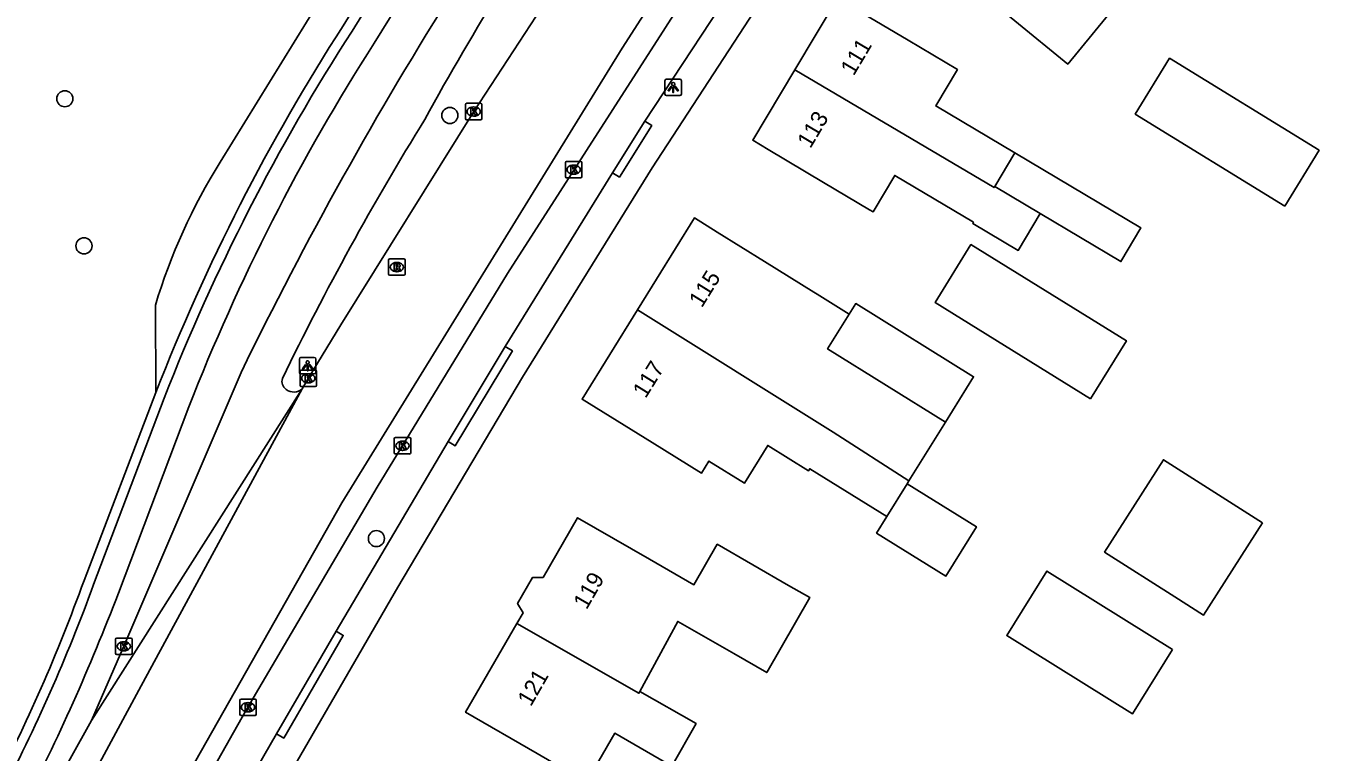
# Model space of a CAD drawing. Extents: x 162880 to 165536, y 384011 to 385179.
# Drawn here: x 164428.3 to 164506.8, y 384848.2 to 384892.2 of the extents above; entities that cross this region are included whole.
import ezdxf

# ---------------------------------------------------------------- set-up
doc = ezdxf.new("R2010")
doc.units = 0
for name, color, linetype in [('IMGEO_Boom', 7, 'Continuous'), ('IMGEO_Fietspad_gesloten', 7, 'Continuous'), ('IMGEO_Fietspad_open', 7, 'Continuous'), ('IMGEO_Groenvoorziening', 7, 'Continuous'), ('IMGEO_Kolk', 7, 'Continuous'), ('IMGEO_Lichtpunt', 7, 'Continuous'), ('IMGEO_Pand', 7, 'Continuous'), ('IMGEO_Pand_nummerreeks', 7, 'Continuous'), ('IMGEO_Rijbaan_lokaal_gesloten', 7, 'Continuous'), ('IMGEO_Rioolput', 7, 'Continuous'), ('IMGEO_Verkeerseiland_open', 7, 'Continuous'), ('IMGEO_Voetpad_open', 7, 'Continuous')]:
    doc.layers.add(name, color=color, linetype=linetype)

msp = doc.modelspace()

# ---------------------------------------------------------------- linework, layer by layer
at = {"layer": 'IMGEO_Boom'}
for centre in [(164430.626, 384887.792), (164453.994, 384886.78), (164431.788, 384878.867), (164449.536, 384861.108)]:
    msp.add_circle(centre, 0.489, dxfattribs=at)
at = {"layer": 'IMGEO_Fietspad_gesloten'}
msp.add_lwpolyline([(164441.328, 384871.194), (164434.206, 384854.573), (164432.248, 384850.081)], dxfattribs=at)
for centre, radius, start, end in [((164607.213, 384801.68), 176.478, 145.17301, 151.259), ((164657.357, 384766.101), 240.235, 147.68394, 154.0581), ((164601.492, 384794.289), 175.259, 148.23962, 154.10717), ((164444.415, 384870.655), 0.611, 164.0515, 234.86445), ((164444.52, 384870.746), 0.747, 232.29378, 312.5871)]:
    msp.add_arc(centre, radius, start, end, dxfattribs=at)
at = {"layer": 'IMGEO_Fietspad_open'}
for points in [[(164502.671, 384929.959), (164500, 384927.045), (164490.313, 384915.433), (164475.209, 384897.333), (164473.71, 384895.03), (164466.27, 384883.603), (164458.393, 384870.901), (164450.828, 384858.17), (164442.115, 384843.091), (164430.304, 384821.224), (164425.889, 384812.498), (164424.399, 384809.126), (164419.563, 384795.816), (164414.61, 384778.596), (164411.594, 384763.921)], [(164472.406, 384896.442), (164472.115, 384896), (164465.826, 384886.431)], [(164465.826, 384886.431), (164466.249, 384886.165), (164464.283, 384883.038), (164463.86, 384883.304)], [(164463.86, 384883.304), (164457.36, 384872.756)], [(164457.36, 384872.756), (164457.788, 384872.498), (164454.31, 384866.735), (164453.882, 384866.993)], [(164453.882, 384866.993), (164447.088, 384855.483)], [(164447.088, 384855.483), (164447.52, 384855.233), (164443.914, 384849.008), (164443.482, 384849.258)], [(164443.482, 384849.258), (164438.997, 384841.49), (164437.068, 384837.994)]]:
    msp.add_lwpolyline(points, dxfattribs=at)
at = {"layer": 'IMGEO_Groenvoorziening'}
for points in [[(164455.776, 384909.442), (164440.054, 384883.954)], [(164436.12, 384875.262), (164436.153, 384869.977)]]:
    msp.add_lwpolyline(points, dxfattribs=at)
msp.add_arc((164471.418, 384864.522), 36.896, 148.21975, 163.07723, dxfattribs=at)
at = {"layer": 'IMGEO_Kolk'}
for p, q in [((164454.936, 384886.59), (164454.936, 384887.442)), ((164455.011, 384887.516), (164455.863, 384887.516)), ((164455.424, 384887.296), (164455.449, 384887.296)), ((164455.937, 384887.442), (164455.937, 384886.59)), ((164455.863, 384886.516), (164455.011, 384886.516)), ((164455.447, 384886.736), (164455.422, 384886.736)), ((164461.005, 384883.066), (164461.005, 384883.918)), ((164461.08, 384883.992), (164461.932, 384883.992)), ((164461.493, 384883.772), (164461.518, 384883.772)), ((164462.006, 384883.918), (164462.006, 384883.066)), ((164461.932, 384882.992), (164461.08, 384882.992)), ((164461.516, 384883.212), (164461.491, 384883.212)), ((164444.901, 384870.406), (164444.901, 384871.258)), ((164444.976, 384871.332), (164445.828, 384871.332)), ((164445.389, 384871.112), (164445.414, 384871.112)), ((164445.902, 384871.258), (164445.902, 384870.406)), ((164445.828, 384870.332), (164444.976, 384870.332)), ((164445.412, 384870.552), (164445.387, 384870.552)), ((164450.621, 384866.315), (164450.621, 384867.167)), ((164450.696, 384867.241), (164451.548, 384867.241)), ((164451.109, 384867.021), (164451.134, 384867.021)), ((164451.622, 384867.167), (164451.622, 384866.315)), ((164451.548, 384866.241), (164450.696, 384866.241)), ((164451.132, 384866.461), (164451.107, 384866.461)), ((164433.779, 384855.074), (164434.631, 384855.074)), ((164433.704, 384854.148), (164433.704, 384855)), ((164434.215, 384854.294), (164434.19, 384854.294)), ((164434.192, 384854.854), (164434.217, 384854.854)), ((164434.705, 384855), (164434.705, 384854.148)), ((164434.631, 384854.074), (164433.779, 384854.074)), ((164441.243, 384850.45), (164441.243, 384851.302)), ((164441.318, 384851.376), (164442.17, 384851.376)), ((164441.731, 384851.156), (164441.756, 384851.156)), ((164442.244, 384851.302), (164442.244, 384850.45)), ((164442.17, 384850.376), (164441.318, 384850.376)), ((164441.754, 384850.596), (164441.729, 384850.596))]:
    msp.add_line(p, q, dxfattribs=at)
for points in [[(164454.936, 384886.59), (164454.936, 384887.442)], [(164455.011, 384887.516), (164455.863, 384887.516)], [(164455.257, 384887.216), (164455.38, 384887.216), (164455.38, 384887.065), (164455.51, 384887.216), (164455.674, 384887.216), (164455.528, 384887.065), (164455.681, 384886.816), (164455.529, 384886.816), (164455.444, 384886.98), (164455.38, 384886.913), (164455.38, 384886.816), (164455.257, 384886.816), (164455.257, 384887.216)], [(164455.937, 384887.442), (164455.937, 384886.59)], [(164455.863, 384886.516), (164455.011, 384886.516)], [(164461.005, 384883.066), (164461.005, 384883.918)], [(164461.08, 384883.992), (164461.932, 384883.992)], [(164461.326, 384883.692), (164461.449, 384883.692), (164461.449, 384883.541), (164461.579, 384883.692), (164461.743, 384883.692), (164461.597, 384883.541), (164461.75, 384883.292), (164461.598, 384883.292), (164461.513, 384883.456), (164461.449, 384883.389), (164461.449, 384883.292), (164461.326, 384883.292), (164461.326, 384883.692)], [(164462.006, 384883.918), (164462.006, 384883.066)], [(164461.932, 384882.992), (164461.08, 384882.992)], [(164444.901, 384870.406), (164444.901, 384871.258)], [(164444.976, 384871.332), (164445.828, 384871.332)], [(164445.222, 384871.032), (164445.345, 384871.032), (164445.345, 384870.881), (164445.475, 384871.032), (164445.639, 384871.032), (164445.493, 384870.881), (164445.646, 384870.632), (164445.494, 384870.632), (164445.409, 384870.796), (164445.345, 384870.729), (164445.345, 384870.632), (164445.222, 384870.632), (164445.222, 384871.032)], [(164445.902, 384871.258), (164445.902, 384870.406)], [(164445.828, 384870.332), (164444.976, 384870.332)], [(164450.621, 384866.315), (164450.621, 384867.167)], [(164450.696, 384867.241), (164451.548, 384867.241)], [(164450.942, 384866.941), (164451.065, 384866.941), (164451.065, 384866.79), (164451.195, 384866.941), (164451.359, 384866.941), (164451.213, 384866.79), (164451.366, 384866.541), (164451.214, 384866.541), (164451.129, 384866.705), (164451.065, 384866.638), (164451.065, 384866.541), (164450.942, 384866.541), (164450.942, 384866.941)], [(164451.622, 384867.167), (164451.622, 384866.315)], [(164451.548, 384866.241), (164450.696, 384866.241)], [(164433.779, 384855.074), (164434.631, 384855.074)], [(164433.704, 384854.148), (164433.704, 384855)], [(164434.025, 384854.774), (164434.148, 384854.774), (164434.148, 384854.623), (164434.278, 384854.774), (164434.442, 384854.774), (164434.296, 384854.623), (164434.449, 384854.374), (164434.297, 384854.374), (164434.212, 384854.538), (164434.148, 384854.471), (164434.148, 384854.374), (164434.025, 384854.374), (164434.025, 384854.774)], [(164434.705, 384855), (164434.705, 384854.148)], [(164434.631, 384854.074), (164433.779, 384854.074)], [(164441.243, 384850.45), (164441.243, 384851.302)], [(164441.318, 384851.376), (164442.17, 384851.376)], [(164442.244, 384851.302), (164442.244, 384850.45)], [(164442.17, 384850.376), (164441.318, 384850.376)], [(164441.564, 384851.076), (164441.687, 384851.076), (164441.687, 384850.925), (164441.817, 384851.076), (164441.981, 384851.076), (164441.835, 384850.925), (164441.988, 384850.676), (164441.836, 384850.676), (164441.751, 384850.84), (164441.687, 384850.773), (164441.687, 384850.676), (164441.564, 384850.676), (164441.564, 384851.076)]]:
    msp.add_lwpolyline(points, dxfattribs=at)
for centre, start, end in [((164455.013, 384887.44), 91.55205, 178.44795), ((164455.013, 384887.44), 91.55205, 178.44795), ((164455.861, 384887.44), 1.55205, 88.44795), ((164455.861, 384887.44), 1.55205, 88.44795), ((164455.013, 384886.592), 181.55205, 268.44795), ((164455.013, 384886.592), 181.55205, 268.44795), ((164455.861, 384886.592), 271.55205, 358.44795), ((164455.861, 384886.592), 271.55205, 358.44795), ((164461.082, 384883.916), 91.55205, 178.44795), ((164461.082, 384883.916), 91.55205, 178.44795), ((164461.93, 384883.916), 1.55205, 88.44795), ((164461.93, 384883.916), 1.55205, 88.44795), ((164461.082, 384883.068), 181.55205, 268.44795), ((164461.082, 384883.068), 181.55205, 268.44795), ((164461.93, 384883.068), 271.55205, 358.44795), ((164461.93, 384883.068), 271.55205, 358.44795), ((164444.978, 384871.256), 91.55205, 178.44795), ((164444.978, 384871.256), 91.55205, 178.44795), ((164445.826, 384871.256), 1.55205, 88.44795), ((164445.826, 384871.256), 1.55205, 88.44795), ((164444.978, 384870.408), 181.55205, 268.44795), ((164444.978, 384870.408), 181.55205, 268.44795), ((164445.826, 384870.408), 271.55205, 358.44795), ((164445.826, 384870.408), 271.55205, 358.44795), ((164450.698, 384867.165), 91.55205, 178.44795), ((164450.698, 384867.165), 91.55205, 178.44795), ((164451.546, 384867.165), 1.55205, 88.44795), ((164451.546, 384867.165), 1.55205, 88.44795), ((164450.698, 384866.317), 181.55205, 268.44795), ((164450.698, 384866.317), 181.55205, 268.44795), ((164451.546, 384866.317), 271.55205, 358.44795), ((164451.546, 384866.317), 271.55205, 358.44795), ((164433.781, 384854.998), 91.55205, 178.44795), ((164433.781, 384854.998), 91.55205, 178.44795), ((164434.629, 384854.998), 1.55205, 88.44795), ((164434.629, 384854.998), 1.55205, 88.44795), ((164433.781, 384854.15), 181.55205, 268.44795), ((164433.781, 384854.15), 181.55205, 268.44795), ((164434.629, 384854.15), 271.55205, 358.44795), ((164434.629, 384854.15), 271.55205, 358.44795), ((164441.32, 384851.3), 91.55205, 178.44795), ((164441.32, 384851.3), 91.55205, 178.44795), ((164442.168, 384851.3), 1.55205, 88.44795), ((164442.168, 384851.3), 1.55205, 88.44795), ((164441.32, 384850.452), 181.55205, 268.44795), ((164441.32, 384850.452), 181.55205, 268.44795), ((164442.168, 384850.452), 271.55205, 358.44795), ((164442.168, 384850.452), 271.55205, 358.44795)]:
    msp.add_arc(centre, 0.0765, start, end, dxfattribs=at)
for centre, major_axis, ratio, start_param, end_param in [((164455.423, 384887.016), (-0.387, 0.002), 0.722429, 4.712389, 7.853982), ((164455.448, 384887.016), (-0.39, 0.002), 0.717154, 1.570796, 4.712389), ((164461.492, 384883.492), (-0.387, 0.002), 0.722429, 4.712389, 7.853982), ((164461.517, 384883.492), (-0.39, 0.002), 0.717154, 1.570796, 4.712389), ((164445.388, 384870.832), (-0.387, 0.002), 0.722429, 4.712389, 7.853982), ((164445.413, 384870.832), (-0.39, 0.002), 0.717154, 1.570796, 4.712389), ((164451.108, 384866.741), (-0.387, 0.002), 0.722429, 4.712389, 7.853982), ((164451.133, 384866.741), (-0.39, 0.002), 0.717154, 1.570796, 4.712389), ((164434.191, 384854.574), (-0.387, 0.002), 0.722429, 4.712389, 7.853982), ((164434.216, 384854.574), (-0.39, 0.002), 0.717154, 1.570796, 4.712389), ((164441.73, 384850.876), (-0.387, 0.002), 0.722429, 4.712389, 7.853982), ((164441.755, 384850.876), (-0.39, 0.002), 0.717154, 1.570796, 4.712389)]:
    msp.add_ellipse(centre, major_axis=major_axis, ratio=ratio, start_param=start_param, end_param=end_param, dxfattribs=at)
at = {"layer": 'IMGEO_Lichtpunt'}
for p, q in [((164467.05, 384888.888), (164467.05, 384888.081)), ((164467.05, 384888.888), (164467.05, 384888.081)), ((164467.952, 384888.983), (164467.144, 384888.983)), ((164467.952, 384888.983), (164467.144, 384888.983)), ((164468.046, 384888.081), (164468.046, 384888.888)), ((164468.046, 384888.081), (164468.046, 384888.888)), ((164467.144, 384887.987), (164467.952, 384887.987)), ((164467.144, 384887.987), (164467.952, 384887.987)), ((164444.864, 384872), (164444.864, 384871.193)), ((164444.864, 384872), (164444.864, 384871.193)), ((164445.766, 384872.095), (164444.958, 384872.095)), ((164445.766, 384872.095), (164444.958, 384872.095)), ((164445.86, 384871.193), (164445.86, 384872)), ((164445.86, 384871.193), (164445.86, 384872)), ((164444.958, 384871.099), (164445.766, 384871.099)), ((164444.958, 384871.099), (164445.766, 384871.099))]:
    msp.add_line(p, q, dxfattribs=at)
for points in [[(164467.424, 384888.552), (164467.463, 384888.524), (164467.275, 384888.262), (164467.237, 384888.289), (164467.424, 384888.552)], [(164467.526, 384888.504), (164467.573, 384888.504), (164467.573, 384888.182), (164467.526, 384888.182), (164467.526, 384888.504)], [(164467.636, 384888.524), (164467.674, 384888.551), (164467.861, 384888.289), (164467.822, 384888.261), (164467.636, 384888.524)], [(164445.238, 384871.664), (164445.277, 384871.636), (164445.089, 384871.374), (164445.051, 384871.401), (164445.238, 384871.664)], [(164445.34, 384871.616), (164445.387, 384871.616), (164445.387, 384871.294), (164445.34, 384871.294), (164445.34, 384871.616)], [(164445.45, 384871.636), (164445.488, 384871.663), (164445.675, 384871.401), (164445.636, 384871.373), (164445.45, 384871.636)]]:
    msp.add_lwpolyline(points, dxfattribs=at)
for centre in [(164467.549, 384888.686), (164445.363, 384871.798)]:
    msp.add_circle(centre, 0.0994, dxfattribs=at)
for centre, start, end in [((164467.144, 384888.888), 90, 180), ((164467.144, 384888.888), 90, 180), ((164467.952, 384888.888), 0, 90), ((164467.952, 384888.888), 0, 90), ((164467.144, 384888.081), 180, 270), ((164467.144, 384888.081), 180, 270), ((164467.952, 384888.081), 270, 0), ((164467.952, 384888.081), 270, 360), ((164444.958, 384872), 90, 180), ((164444.958, 384872), 90, 180), ((164445.766, 384872), 0, 90), ((164445.766, 384872), 0, 90), ((164444.958, 384871.193), 180, 270), ((164444.958, 384871.193), 180, 270), ((164445.766, 384871.193), 270, 0), ((164445.766, 384871.193), 270, 360)]:
    msp.add_arc(centre, 0.0946, start, end, dxfattribs=at)
at = {"layer": 'IMGEO_Pand'}
for points in [[(164492.714, 384895.68), (164492.523, 384895.447), (164494.633, 384893.716), (164491.496, 384889.891), (164485.058, 384895.17), (164484.953, 384895.042), (164483.372, 384896.339), (164483.612, 384896.632), (164481.481, 384898.379), (164484.569, 384902.145)], [(164474.924, 384889.543), (164477.523, 384893.904), (164481.819, 384891.344), (164484.801, 384889.567), (164483.488, 384887.363), (164488.277, 384884.51)], [(164504.671, 384881.281), (164495.593, 384886.862), (164497.673, 384890.245), (164506.751, 384884.664), (164504.671, 384881.281)], [(164489.822, 384880.831), (164488.488, 384878.591), (164485.729, 384880.233), (164485.767, 384880.296), (164480.992, 384883.141), (164479.675, 384880.929), (164479.454, 384881.061), (164476.677, 384882.715), (164473.311, 384884.721), (164472.381, 384885.275), (164474.924, 384889.543)], [(164487.064, 384882.473), (164487.025, 384882.407), (164474.924, 384889.543)], [(164488.277, 384884.51), (164487.064, 384882.473)], [(164488.277, 384884.51), (164495.933, 384879.952), (164494.72, 384877.915), (164489.822, 384880.831)], [(164487.064, 384882.473), (164489.822, 384880.831)], [(164465.378, 384874.987), (164468.836, 384880.56), (164470.22, 384879.702), (164473.085, 384877.924), (164476.093, 384876.058), (164476.296, 384875.932), (164478.233, 384874.73)], [(164492.881, 384869.594), (164483.439, 384875.435), (164485.613, 384878.949), (164495.055, 384873.109), (164492.881, 384869.594)], [(164480.519, 384862.444), (164475.839, 384865.347), (164475.762, 384865.222), (164473.287, 384866.757), (164471.868, 384864.469), (164469.712, 384865.807), (164469.257, 384865.073), (164466.263, 384866.93), (164462.015, 384869.566), (164465.378, 384874.987)], [(164481.858, 384864.603), (164477.26, 384867.557), (164465.378, 384874.987)], [(164478.233, 384874.73), (164476.922, 384872.617), (164484.076, 384868.179)], [(164478.233, 384874.73), (164478.626, 384875.364), (164485.779, 384870.926), (164484.076, 384868.179)], [(164484.076, 384868.179), (164481.858, 384864.603)], [(164503.305, 384862.068), (164499.733, 384856.462), (164497.996, 384857.568), (164493.728, 384860.287), (164497.3, 384865.894), (164503.305, 384862.068)], [(164481.858, 384864.603), (164481.754, 384864.436)], [(164481.754, 384864.436), (164485.954, 384861.831), (164484.097, 384858.837), (164479.897, 384861.442), (164480.519, 384862.444)], [(164481.754, 384864.436), (164480.519, 384862.444)], [(164465.532, 384851.842), (164467.825, 384856.087), (164471.222, 384854.13), (164473.223, 384852.977), (164475.844, 384857.526), (164474.554, 384858.269), (164470.221, 384860.766), (164468.805, 384858.31), (164466.108, 384859.864), (164461.744, 384862.378), (164459.653, 384858.746), (164459.005, 384858.746), (164458.104, 384857.181), (164458.433, 384856.612), (164458.053, 384855.952)], [(164497.851, 384854.381), (164495.417, 384850.475), (164487.793, 384855.227), (164490.227, 384859.133), (164497.851, 384854.381)], [(164465.532, 384851.842), (164468.942, 384849.889), (164467.456, 384847.311), (164463.999, 384849.303), (164462.293, 384846.341), (164459.285, 384848.074), (164454.952, 384850.571), (164458.053, 384855.952)], [(164458.053, 384855.952), (164465.468, 384851.73), (164465.532, 384851.842)]]:
    msp.add_lwpolyline(points, dxfattribs=at)
at = {"layer": 'IMGEO_Rijbaan_lokaal_gesloten'}
for points in [[(164407.326, 384769.894), (164410.876, 384786.043), (164414.758, 384799.053), (164419.028, 384810.315), (164423.298, 384819.712), (164430.673, 384833.693), (164447.441, 384863.285), (164464.442, 384890.858), (164468.976, 384897.91), (164471.584, 384901.964), (164475.854, 384908.1), (164481.056, 384913.77), (164487.538, 384920.685)], [(164409.229, 384771.64), (164411.542, 384783.001), (164413.774, 384791.048), (164417.221, 384801.957), (164420.582, 384810.694), (164424.366, 384818.895), (164429.393, 384828.507), (164437.347, 384843.111), (164441.661, 384850.736), (164449.591, 384864.231), (164457.492, 384877.201), (164470.273, 384897.119), (164472.931, 384901.262), (164476.538, 384906.461)], [(164464.636, 384901.062), (164464.399, 384900.701), (164455.439, 384887.015), (164447.387, 384874.069), (164445.403, 384870.831), (164445.025, 384870.196)], [(164445.025, 384870.196), (164435.252, 384852.178), (164430.361, 384843.091), (164425.703, 384834.781), (164419.027, 384821.81), (164415.456, 384814.509), (164412.584, 384807.324), (164410.1, 384800.062), (164405.946, 384786.587), (164402.402, 384770.896)], [(164445.025, 384870.196), (164432.248, 384850.081)], [(164432.248, 384850.081), (164427.068, 384840.78)]]:
    msp.add_lwpolyline(points, dxfattribs=at)
at = {"layer": 'IMGEO_Rioolput'}
for p, q in [((164450.275, 384877.155), (164450.275, 384878.007)), ((164450.35, 384878.081), (164451.202, 384878.081)), ((164450.763, 384877.861), (164450.788, 384877.861)), ((164451.276, 384878.007), (164451.276, 384877.155)), ((164451.202, 384877.081), (164450.35, 384877.081)), ((164450.786, 384877.301), (164450.761, 384877.301))]:
    msp.add_line(p, q, dxfattribs=at)
for points in [[(164450.275, 384877.155), (164450.275, 384878.007)], [(164450.35, 384878.081), (164451.202, 384878.081)], [(164451.276, 384878.007), (164451.276, 384877.155)], [(164451.202, 384877.081), (164450.35, 384877.081)], [(164450.864, 384877.779), (164450.612, 384877.781), (164450.612, 384877.381)], [(164450.612, 384877.381), (164450.736, 384877.381), (164450.736, 384877.543), (164450.747, 384877.543)], [(164450.79, 384877.7), (164450.736, 384877.7), (164450.736, 384877.619)], [(164450.736, 384877.619), (164450.788, 384877.619)], [(164450.794, 384877.514), (164450.865, 384877.381), (164451.005, 384877.381), (164450.94, 384877.507)]]:
    msp.add_lwpolyline(points, dxfattribs=at)
for centre, radius, start, end in [((164450.352, 384878.005), 0.0765, 91.55205, 178.44795), ((164450.352, 384878.005), 0.0765, 91.55205, 178.44795), ((164451.2, 384878.005), 0.0765, 1.55205, 88.44795), ((164451.2, 384878.005), 0.0765, 1.55205, 88.44795), ((164450.352, 384877.157), 0.0765, 181.55205, 268.44795), ((164450.352, 384877.157), 0.0765, 181.55205, 268.44795), ((164450.746, 384877.49), 0.0533, 26.02933, 88.69889), ((164450.772, 384877.808), 0.19, 274.7715, 282.96867), ((164450.796, 384877.604), 0.0964, 77.00612, 93.18647), ((164450.81, 384877.661), 0.0378, 276.66336, 79.67722), ((164450.863, 384877.669), 0.109, 350.36119, 89.41601), ((164450.861, 384877.669), 0.112, 277.58423, 350.98172), ((164450.845, 384877.454), 0.108, 29.51342, 73.79051), ((164451.2, 384877.157), 0.0765, 271.55205, 358.44795), ((164451.2, 384877.157), 0.0765, 271.55205, 358.44795)]:
    msp.add_arc(centre, radius, start, end, dxfattribs=at)
for centre, major_axis, ratio, start_param, end_param in [((164450.762, 384877.581), (-0.387, 0.002), 0.722429, 4.712389, 7.853982), ((164450.787, 384877.581), (-0.39, 0.002), 0.717154, 1.570796, 4.712389)]:
    msp.add_ellipse(centre, major_axis=major_axis, ratio=ratio, start_param=start_param, end_param=end_param, dxfattribs=at)
at = {"layer": 'IMGEO_Verkeerseiland_open'}
for points in [[(164447.518, 384892.214), (164454.906, 384904.196)], [(164431.792, 384858.571), (164436.153, 384869.977)]]:
    msp.add_lwpolyline(points, dxfattribs=at)
for centre, radius, start, end in [((164552.04, 384824.772), 124.392, 147.16803, 158.69017), ((164332.716, 384894.349), 105.338, 332.50125, 340.14467)]:
    msp.add_arc(centre, radius, start, end, dxfattribs=at)
at = {"layer": 'IMGEO_Voetpad_open'}
for points in [[(164455.448, 384903.863), (164448.06, 384891.896)], [(164449.401, 384891.172), (164456.737, 384903.004)], [(164463.86, 384883.304), (164465.826, 384886.431)], [(164453.882, 384866.993), (164457.36, 384872.756)], [(164436.652, 384869.629), (164432.375, 384858.327)], [(164433.877, 384857.801), (164438.143, 384869.094)], [(164443.482, 384849.258), (164447.088, 384855.483)]]:
    msp.add_lwpolyline(points, dxfattribs=at)
for centre, radius, start, end in [((164553.741, 384823.697), 125.775, 147.16461, 158.58075), ((164556.532, 384822.635), 127.178, 147.39073, 158.57344), ((164334.161, 384894.128), 104.535, 332.23975, 339.97228), ((164313.165, 384903.905), 129.217, 332.72196, 339.09636)]:
    msp.add_arc(centre, radius, start, end, dxfattribs=at)

# ---------------------------------------------------------------- texts
at = {"layer": 'IMGEO_Pand_nummerreeks'}
for s, rotation, p in [('111', 59.20946, (164478.502, 384889.138)), ('113', 59.20946, (164475.873, 384884.727)), ('115', 58.18386, (164469.287, 384875.067)), ('117', 58.18386, (164465.876, 384869.57)), ('119', 60.09181, (164462.294, 384856.754)), ('121', 60.09025, (164458.909, 384850.87))]:
    msp.add_text(s, height=1, rotation=rotation, dxfattribs=at).set_placement(p)

doc.saveas('drawing.dxf')
